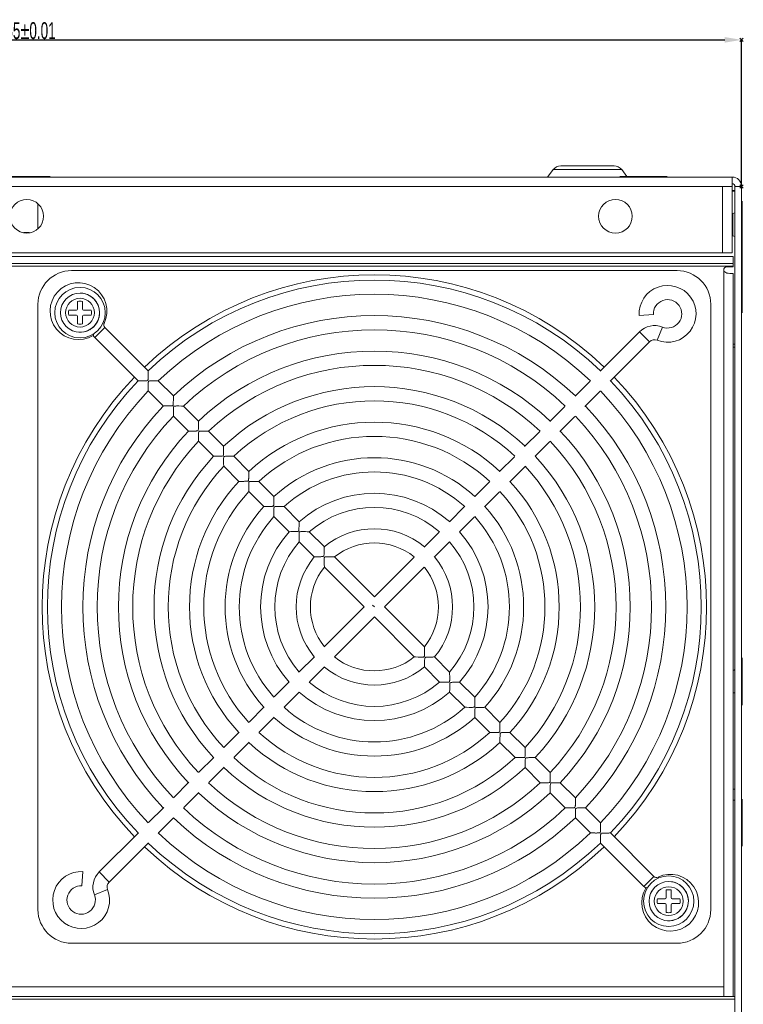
# Model space of a CAD drawing. Header units: millimetres. Extents: x -473 to 23648, y -382 to 1866.
# Tile 351 of 434: x 16573 to 16702, y 85 to 260. Entities that reach past the tile are written whole.
import ezdxf

# ---------------------------------------------------------------- set-up
doc = ezdxf.new("R2010")
doc.units = ezdxf.units.MM
doc.header["$LTSCALE"] = 80
doc.header["$PDMODE"] = 3
doc.header["$PDSIZE"] = 0.3
doc.layers.get('0').update_dxf_attribs({"linetype": 'CONTINUOUS'})
doc.styles.get("Standard").update_dxf_attribs({"font": 'technic_.ttf', "width": 0.7})
doc.dimstyles.get("Standard").update_dxf_attribs({"dimtxt": 3, "dimasz": 3, "dimexe": 0.18, "dimexo": 0.0625, "dimgap": 0.09, "dimtad": 1, "dimdsep": 46, "dimtxsty": 'Standard', "dimcen": 0.09, "dimadec": 0, "dimazin": 0, "dimtol": 1, "dimtp": 0.01, "dimtm": 0.01, "dimtfac": 1, "dimtofl": 0, "dimtmove": 0, "dimatfit": 3, "dimfxl": 1, "dimtolj": 1, "dimarcsym": 0})

# ---------------------------------------------------------------- blocks, each defined once
blk = doc.blocks.new('*D119')
at = {"color": 0, "lineweight": -2, "transparency": 16777216}
for p, q in [((16446.85, 230.78), (16446.85, 257.07)), ((16449.85, 256.89), (16698.85, 256.89)), ((16701.85, 230.78), (16701.85, 257.07))]:
    blk.add_line(p, q, dxfattribs=at)
at = {"color": 0, "lineweight": 0, "transparency": 16777216}
for p in [(16701.85, 256.89), (16446.85, 230.72), (16701.85, 230.72)]:
    blk.add_point(p, dxfattribs=at)
for points in [[(16449.85, 257.39), (16449.85, 256.39), (16446.85, 256.89)], [(16698.85, 257.39), (16698.85, 256.39), (16701.85, 256.89)]]:
    blk.add_solid(points, dxfattribs=at)
at = {"color": 0, "lineweight": 0, "transparency": 16777216, "insert": (16574.35, 258.52), "char_height": 3, "attachment_point": 5}
blk.add_mtext('\\A1;255±0.01', dxfattribs=at)

msp = doc.modelspace()

# ---------------------------------------------------------------- linework, layer by layer
at = {"linetype": 'Continuous', "lineweight": 0}
for p, q in [((16667.245, 232.416), (16668.235, 233.736)), ((16680.455, 233.736), (16668.235, 233.736)), ((16679.095, 234.416), (16669.595, 234.416)), ((16681.358, 232.533), (16680.455, 233.736)), ((16448.545, 232.416), (16700.145, 232.416)), ((16570.145, 232.533), (16578.545, 232.533)), ((16578.343, 232.416), (16578.545, 232.533)), ((16680.145, 232.533), (16688.545, 232.533)), ((16680.348, 232.416), (16680.145, 232.533)), ((16688.343, 232.416), (16688.545, 232.533)), ((16700.145, 218.916), (16700.145, 232.416)), ((16448.545, 230.716), (16700.145, 230.716)), ((16698.445, 218.916), (16698.445, 230.716)), ((16700.645, 67.916), (16700.645, 230.716)), ((16700.645, 230.716), (16701.845, 230.716)), ((16701.845, 67.916), (16701.845, 230.716)), ((16700.595, 230.016), (16700.145, 230.016)), ((16700.145, 229.87), (16700.595, 229.87)), ((16576.345, 223.27), (16576.345, 227.562)), ((16701.845, 227.914), (16701.962, 228.116)), ((16701.962, 208.216), (16701.962, 228.116)), ((16700.145, 225.916), (16700.262, 225.916)), ((16700.262, 221.916), (16700.262, 225.916)), ((16573.834, 222.533), (16574.857, 222.533)), ((16700.145, 221.916), (16700.262, 221.916)), ((16701.845, 219.918), (16701.962, 219.716)), ((16448.345, 218.216), (16700.345, 218.216)), ((16448.545, 218.916), (16700.145, 218.916)), ((16700.345, 218.216), (16700.345, 217.016)), ((16448.345, 217.016), (16700.345, 217.016)), ((16448.345, 216.516), (16700.345, 216.516)), ((16700.345, 216.416), (16699.245, 216.416)), ((16700.345, 216.416), (16700.345, 217.016)), ((16690.345, 215.716), (16582.345, 215.716)), ((16698.645, 86.216), (16698.645, 215.816)), ((16700.345, 215.216), (16699.715, 215.216)), ((16700.345, 215.216), (16700.345, 86.216)), ((16701.845, 212.085), (16701.962, 211.883)), ((16576.345, 209.716), (16576.345, 101.716)), ((16696.345, 101.716), (16696.345, 209.716)), ((16701.845, 208.418), (16701.962, 208.216)), ((16700.595, 202.581), (16700.345, 202.581)), ((16700.595, 202.083), (16700.345, 202.083)), ((16701.845, 146.414), (16701.962, 146.616)), ((16701.962, 138.216), (16701.962, 146.616)), ((16701.845, 138.418), (16701.962, 138.216)), ((16700.595, 123.216), (16700.345, 123.216)), ((16700.595, 121.216), (16700.345, 121.216)), ((16701.845, 121.214), (16701.962, 121.416)), ((16701.962, 113.016), (16701.962, 121.416)), ((16701.845, 113.218), (16701.962, 113.016)), ((16582.345, 95.716), (16690.345, 95.716)), ((16450.045, 87.916), (16698.645, 87.916)), ((16448.345, 86.216), (16700.345, 86.216)), ((16700.345, 86.216), (16700.595, 86.216)), ((16700.595, 85.716), (16448.095, 85.716))]:
    msp.add_line(p, q, dxfattribs=at)
at = {"color": 0, "linetype": 'Continuous', "lineweight": 0}
for p, q in [((16698.645, 86.216), (16698.645, 215.816)), ((16576.345, 209.716), (16576.345, 101.716)), ((16583.405, 208.856), (16583.405, 210.218)), ((16584.285, 210.218), (16584.285, 208.856)), ((16696.345, 101.716), (16696.345, 209.716)), ((16581.843, 208.656), (16583.205, 208.656)), ((16583.205, 207.776), (16581.843, 207.776)), ((16583.405, 206.214), (16583.405, 207.576)), ((16584.285, 207.576), (16584.285, 206.214)), ((16584.485, 208.656), (16585.848, 208.656)), ((16585.848, 207.776), (16584.485, 207.776)), ((16686.108, 207.863), (16683.577, 207.715)), ((16588.272, 205.582), (16586.479, 203.789)), ((16588.148, 206.304), (16587.938, 206.404)), ((16596.016, 197.838), (16588.272, 205.582)), ((16687.713, 205.65), (16686.787, 203.289)), ((16585.696, 205.168), (16585.649, 205.242)), ((16586.304, 204.217), (16586.187, 204.4)), ((16586.479, 203.789), (16594.223, 196.045)), ((16683.635, 204.799), (16676.623, 197.786)), ((16683.635, 204.799), (16685.428, 203.006)), ((16678.416, 195.994), (16685.428, 203.006)), ((16597.501, 196.044), (16597.045, 196.051)), ((16600.499, 193.355), (16597.809, 196.045)), ((16674.83, 195.994), (16672.168, 193.332)), ((16596.017, 194.252), (16598.707, 191.562)), ((16673.9, 191.478), (16676.623, 194.201)), ((16601.961, 191.561), (16601.469, 191.569)), ((16604.983, 188.871), (16602.293, 191.561)), ((16670.32, 191.484), (16667.638, 188.801)), ((16600.5, 189.769), (16603.19, 187.078)), ((16669.431, 187.009), (16672.113, 189.691)), ((16606.444, 187.078), (16605.952, 187.087)), ((16609.467, 184.387), (16606.777, 187.078)), ((16665.849, 187.013), (16663.146, 184.31)), ((16604.984, 185.285), (16607.674, 182.594)), ((16665.006, 182.584), (16667.642, 185.22)), ((16608.118, 182.604), (16608.556, 182.605)), ((16610.928, 182.594), (16610.435, 182.604)), ((16613.952, 179.902), (16611.261, 182.593)), ((16661.357, 182.521), (16658.685, 179.849)), ((16609.468, 180.8), (16612.159, 178.109)), ((16660.478, 178.056), (16663.217, 180.795)), ((16612.601, 178.12), (16613.038, 178.122)), ((16618.438, 175.416), (16615.746, 178.108)), ((16656.892, 178.056), (16654.243, 175.406)), ((16613.954, 176.315), (16616.645, 173.623)), ((16655.981, 173.559), (16658.685, 176.263)), ((16617.085, 173.636), (16617.521, 173.639)), ((16622.927, 170.927), (16620.233, 173.621)), ((16652.442, 173.606), (16649.737, 170.901)), ((16618.441, 171.828), (16621.134, 169.134)), ((16651.53, 169.108), (16654.193, 171.771)), ((16627.422, 166.432), (16624.724, 169.13)), ((16647.917, 169.081), (16645.221, 166.385)), ((16622.931, 167.338), (16625.629, 164.639)), ((16647.014, 164.592), (16649.734, 167.312)), ((16629.04, 164.636), (16628.541, 164.659)), ((16636.345, 157.509), (16629.224, 164.63)), ((16643.428, 164.592), (16636.345, 157.509)), ((16627.431, 162.838), (16634.552, 155.716)), ((16638.138, 155.716), (16645.221, 162.799)), ((16634.552, 155.716), (16627.469, 148.633)), ((16636.003, 156.059), (16636.345, 155.716)), ((16636.003, 156.059), (16636.345, 155.716)), ((16645.26, 148.595), (16638.138, 155.716)), ((16629.262, 146.84), (16636.345, 153.923)), ((16636.345, 153.923), (16643.467, 146.802)), ((16625.677, 146.84), (16622.957, 144.12)), ((16643.655, 146.796), (16644.158, 146.772)), ((16646.621, 146.771), (16646.182, 146.762)), ((16649.76, 144.095), (16647.062, 146.793)), ((16624.774, 142.351), (16627.469, 145.047)), ((16645.269, 145), (16647.967, 142.302)), ((16621.161, 142.324), (16618.498, 139.661)), ((16648.285, 142.296), (16648.749, 142.281)), ((16654.25, 139.604), (16651.556, 142.298)), ((16620.248, 137.826), (16622.954, 140.532)), ((16649.764, 140.505), (16652.457, 137.811)), ((16616.709, 137.873), (16614.005, 135.169)), ((16652.772, 137.808), (16653.233, 137.796)), ((16658.737, 135.117), (16656.045, 137.809)), ((16615.798, 133.376), (16618.448, 136.026)), ((16654.252, 136.016), (16656.944, 133.324)), ((16612.213, 133.376), (16609.474, 130.637)), ((16657.256, 133.323), (16657.716, 133.312)), ((16663.222, 130.632), (16660.531, 133.323)), ((16611.334, 128.912), (16614.005, 131.583)), ((16658.739, 131.53), (16661.43, 128.839)), ((16607.685, 128.848), (16605.048, 126.212)), ((16661.74, 128.838), (16662.199, 128.829)), ((16667.707, 126.147), (16665.016, 128.838)), ((16606.841, 124.419), (16609.545, 127.123)), ((16663.223, 127.045), (16665.914, 124.355)), ((16603.26, 124.424), (16600.578, 121.741)), ((16666.223, 124.355), (16666.681, 124.346)), ((16672.191, 121.664), (16669.5, 124.354)), ((16602.37, 119.948), (16605.053, 122.631)), ((16667.708, 122.561), (16670.398, 119.871)), ((16598.791, 119.954), (16596.068, 117.231)), ((16670.706, 119.871), (16671.164, 119.864)), ((16676.674, 117.18), (16673.984, 119.87)), ((16597.861, 115.439), (16600.522, 118.1)), ((16672.191, 118.077), (16674.881, 115.387)), ((16594.275, 115.439), (16587.263, 108.426)), ((16675.193, 115.388), (16675.655, 115.381)), ((16686.212, 107.643), (16678.467, 115.387)), ((16589.056, 106.634), (16596.068, 113.646)), ((16676.674, 113.594), (16684.419, 105.85)), ((16584.199, 105.953), (16584.346, 108.485)), ((16587.263, 108.426), (16589.056, 106.634)), ((16686.212, 107.643), (16684.419, 105.85)), ((16686.933, 107.519), (16687.023, 107.33)), ((16684.846, 105.675), (16685.019, 105.564)), ((16586.412, 104.348), (16588.772, 105.274)), ((16685.797, 105.067), (16685.857, 105.028)), ((16686.843, 103.656), (16688.205, 103.656)), ((16688.405, 103.856), (16688.405, 105.218)), ((16689.285, 105.218), (16689.285, 103.856)), ((16689.485, 103.656), (16690.848, 103.656)), ((16688.205, 102.776), (16686.843, 102.776)), ((16688.405, 101.214), (16688.405, 102.576)), ((16689.285, 102.576), (16689.285, 101.214)), ((16690.848, 102.776), (16689.485, 102.776)), ((16582.345, 95.716), (16690.345, 95.716))]:
    msp.add_line(p, q, dxfattribs=at)
at = {"linetype": 'Continuous', "lineweight": 0}
for points in [[(16698.645, 215.816), (16698.693, 215.645), (16698.824, 215.496)], [(16698.824, 215.496), (16699.008, 215.378), (16699.227, 215.292), (16699.467, 215.237), (16699.715, 215.216)]]:
    msp.add_lwpolyline(points, dxfattribs=at)
at = {"color": 0, "linetype": 'Continuous', "lineweight": 0}
for points in [[(16594.669, 196.053), (16594.966, 196.052), (16595.107, 196.052), (16595.238, 196.054), (16595.36, 196.056), (16595.475, 196.06), (16595.582, 196.064), (16595.681, 196.07), (16595.773, 196.08), (16595.857, 196.098), (16595.927, 196.137), (16595.965, 196.208), (16595.982, 196.292), (16595.991, 196.38), (16595.997, 196.476), (16596.002, 196.58), (16596.005, 196.694), (16596.008, 196.819), (16596.009, 196.954), (16596.009, 197.095)], [(16596.009, 197.095), (16596.008, 197.393), (16596.009, 197.542), (16596.011, 197.68), (16596.014, 197.79), (16596.016, 197.838)], [(16594.223, 196.045), (16594.271, 196.047), (16594.38, 196.051), (16594.519, 196.052), (16594.669, 196.053)], [(16597.045, 196.051), (16596.902, 196.052), (16596.767, 196.052), (16596.643, 196.051), (16596.527, 196.048), (16596.418, 196.044), (16596.317, 196.038), (16596.223, 196.027), (16596.138, 196.006), (16596.074, 195.959), (16596.043, 195.883), (16596.029, 195.796), (16596.021, 195.704), (16596.016, 195.608), (16596.012, 195.503), (16596.01, 195.39), (16596.009, 195.268), (16596.009, 195.136), (16596.011, 194.996), (16596.016, 194.7)], [(16597.809, 196.045), (16597.759, 196.044), (16597.644, 196.043), (16597.501, 196.044)], [(16596.016, 194.7), (16596.018, 194.55), (16596.019, 194.411), (16596.018, 194.3), (16596.017, 194.252)], [(16600.492, 192.616), (16600.491, 192.912), (16600.492, 193.061), (16600.494, 193.198), (16600.497, 193.308), (16600.499, 193.355)], [(16598.707, 191.562), (16598.754, 191.564), (16598.864, 191.567), (16599.002, 191.57), (16599.152, 191.57)], [(16599.152, 191.57), (16599.45, 191.57), (16599.591, 191.57), (16599.723, 191.572), (16599.846, 191.574), (16599.961, 191.578), (16600.068, 191.582), (16600.168, 191.589), (16600.259, 191.598), (16600.342, 191.616), (16600.411, 191.657), (16600.448, 191.729), (16600.464, 191.812), (16600.473, 191.901), (16600.479, 191.997), (16600.484, 192.101), (16600.487, 192.216), (16600.49, 192.34), (16600.491, 192.474), (16600.492, 192.616)], [(16601.469, 191.569), (16601.317, 191.57), (16601.174, 191.569), (16601.042, 191.567), (16600.92, 191.563), (16600.806, 191.556), (16600.701, 191.544), (16600.604, 191.517), (16600.538, 191.443), (16600.513, 191.336), (16600.503, 191.217), (16600.496, 191.086), (16600.493, 190.946), (16600.491, 190.797), (16600.492, 190.638), (16600.494, 190.47)], [(16602.293, 191.561), (16602.239, 191.56), (16602.115, 191.56), (16601.961, 191.561)], [(16600.494, 190.47), (16600.5, 190.119), (16600.502, 189.955), (16600.501, 189.825), (16600.5, 189.769)], [(16603.635, 187.087), (16603.933, 187.087), (16604.073, 187.088), (16604.205, 187.089), (16604.328, 187.092), (16604.443, 187.095), (16604.55, 187.1), (16604.65, 187.107), (16604.741, 187.116), (16604.824, 187.134), (16604.893, 187.175), (16604.93, 187.247), (16604.946, 187.33), (16604.956, 187.419), (16604.962, 187.515), (16604.966, 187.619), (16604.97, 187.733), (16604.972, 187.858), (16604.974, 187.992), (16604.974, 188.429)], [(16604.974, 188.429), (16604.975, 188.578), (16604.977, 188.715), (16604.981, 188.824), (16604.983, 188.871)], [(16603.19, 187.078), (16603.238, 187.081), (16603.347, 187.084), (16603.485, 187.086), (16603.635, 187.087)], [(16605.952, 187.087), (16605.799, 187.088), (16605.656, 187.087), (16605.524, 187.085), (16605.402, 187.081), (16605.288, 187.074), (16605.183, 187.062), (16605.086, 187.034), (16605.02, 186.961), (16604.996, 186.854), (16604.985, 186.734), (16604.979, 186.604), (16604.975, 186.464), (16604.974, 186.315), (16604.974, 186.156), (16604.977, 185.987)], [(16606.777, 187.078), (16606.723, 187.077), (16606.599, 187.076), (16606.444, 187.078)], [(16604.977, 185.987), (16604.983, 185.636), (16604.985, 185.472), (16604.985, 185.341), (16604.984, 185.285)], [(16608.556, 182.605), (16608.688, 182.607), (16608.811, 182.609), (16608.925, 182.613), (16609.032, 182.618), (16609.132, 182.624), (16609.223, 182.634), (16609.306, 182.652), (16609.375, 182.693), (16609.412, 182.764), (16609.429, 182.848), (16609.438, 182.937), (16609.444, 183.032), (16609.448, 183.137), (16609.452, 183.251), (16609.455, 183.375), (16609.456, 183.509), (16609.457, 183.946)], [(16609.457, 183.946), (16609.459, 184.095), (16609.461, 184.232), (16609.465, 184.34), (16609.467, 184.387)], [(16607.674, 182.594), (16607.721, 182.597), (16607.83, 182.6), (16607.968, 182.603), (16608.118, 182.604)], [(16610.435, 182.604), (16610.282, 182.605), (16610.139, 182.605), (16610.007, 182.602), (16609.885, 182.598), (16609.77, 182.592), (16609.665, 182.58), (16609.568, 182.552), (16609.502, 182.479), (16609.478, 182.371), (16609.467, 182.252), (16609.461, 182.121), (16609.458, 181.981), (16609.456, 181.832), (16609.457, 181.673), (16609.46, 181.504)], [(16609.46, 181.504), (16609.467, 181.152), (16609.469, 180.988), (16609.469, 180.857), (16609.468, 180.8)], [(16611.261, 182.593), (16611.207, 182.592), (16611.083, 182.592), (16610.928, 182.594)], [(16613.038, 178.122), (16613.17, 178.124), (16613.293, 178.127), (16613.407, 178.131), (16613.515, 178.136), (16613.614, 178.142), (16613.705, 178.152), (16613.788, 178.17), (16613.857, 178.211), (16613.894, 178.282), (16613.911, 178.366), (16613.92, 178.454), (16613.926, 178.55), (16613.931, 178.654), (16613.935, 178.768), (16613.937, 178.893), (16613.939, 179.027), (16613.941, 179.463)], [(16613.941, 179.463), (16613.943, 179.611), (16613.945, 179.747), (16613.949, 179.856), (16613.952, 179.902)], [(16612.159, 178.109), (16612.206, 178.112), (16612.314, 178.116), (16612.452, 178.119), (16612.601, 178.12)], [(16615.412, 178.11), (16615.079, 178.118), (16614.918, 178.121), (16614.764, 178.123), (16614.621, 178.122), (16614.489, 178.12), (16614.367, 178.116), (16614.253, 178.11), (16614.147, 178.098), (16614.05, 178.07), (16613.984, 177.997), (16613.96, 177.889), (16613.949, 177.77), (16613.943, 177.639), (16613.94, 177.499), (16613.939, 177.349), (16613.94, 177.19), (16613.943, 177.021)], [(16615.746, 178.108), (16615.692, 178.107), (16615.567, 178.108), (16615.412, 178.11)], [(16613.943, 177.021), (16613.951, 176.668), (16613.954, 176.503), (16613.954, 176.372), (16613.954, 176.315)], [(16617.521, 173.639), (16617.653, 173.641), (16617.776, 173.644), (16617.89, 173.648), (16617.997, 173.653), (16618.096, 173.66), (16618.187, 173.67), (16618.271, 173.688), (16618.339, 173.728), (16618.376, 173.8), (16618.393, 173.883), (16618.402, 173.972), (16618.408, 174.067), (16618.413, 174.171), (16618.417, 174.285), (16618.42, 174.41), (16618.423, 174.543), (16618.426, 174.979)], [(16618.426, 174.979), (16618.428, 175.126), (16618.431, 175.262), (16618.435, 175.37), (16618.438, 175.416)], [(16616.645, 173.623), (16616.692, 173.626), (16616.8, 173.63), (16616.936, 173.634), (16617.085, 173.636)], [(16619.897, 173.625), (16619.563, 173.634), (16619.401, 173.637), (16619.248, 173.639), (16619.104, 173.639), (16618.972, 173.638), (16618.849, 173.634), (16618.735, 173.627), (16618.629, 173.616), (16618.532, 173.588), (16618.466, 173.514), (16618.442, 173.407), (16618.431, 173.287), (16618.426, 173.156), (16618.423, 173.016), (16618.422, 172.866), (16618.423, 172.706), (16618.427, 172.537)], [(16618.427, 172.537), (16618.436, 172.183), (16618.44, 172.017), (16618.441, 171.885), (16618.441, 171.828)], [(16620.233, 173.621), (16620.178, 173.62), (16620.053, 173.622), (16619.897, 173.625)], [(16622.908, 170.17), (16622.911, 170.473), (16622.914, 170.626), (16622.918, 170.767), (16622.924, 170.879), (16622.927, 170.927)], [(16621.134, 169.134), (16621.183, 169.138), (16621.295, 169.143), (16621.437, 169.147), (16621.59, 169.15)], [(16621.59, 169.15), (16621.894, 169.154), (16622.037, 169.156), (16622.171, 169.159), (16622.295, 169.162), (16622.41, 169.167), (16622.518, 169.173), (16622.617, 169.181), (16622.708, 169.194), (16622.788, 169.221), (16622.844, 169.28), (16622.869, 169.363), (16622.881, 169.452), (16622.889, 169.548), (16622.894, 169.652), (16622.899, 169.766), (16622.903, 169.891), (16622.906, 170.027), (16622.908, 170.17)], [(16624.384, 169.137), (16624.048, 169.148), (16623.886, 169.153), (16623.731, 169.156), (16623.588, 169.156), (16623.455, 169.155), (16623.332, 169.151), (16623.218, 169.145), (16623.112, 169.134), (16623.014, 169.106), (16622.948, 169.032), (16622.924, 168.924), (16622.914, 168.804), (16622.908, 168.673), (16622.906, 168.532), (16622.905, 168.382), (16622.907, 168.222), (16622.912, 168.052), (16622.924, 167.696)], [(16624.724, 169.13), (16624.668, 169.13), (16624.542, 169.133), (16624.384, 169.137)], [(16622.924, 167.696), (16622.928, 167.529), (16622.931, 167.396), (16622.931, 167.338)], [(16626.089, 164.661), (16626.399, 164.668), (16626.544, 164.671), (16626.681, 164.675), (16626.806, 164.68), (16626.922, 164.686), (16627.029, 164.692), (16627.129, 164.702), (16627.223, 164.72), (16627.304, 164.765), (16627.345, 164.851), (16627.362, 164.955), (16627.372, 165.071), (16627.379, 165.196), (16627.385, 165.33), (16627.389, 165.472), (16627.393, 165.624)], [(16627.393, 165.624), (16627.4, 165.947), (16627.404, 166.11), (16627.41, 166.261), (16627.418, 166.381), (16627.422, 166.432)], [(16625.629, 164.639), (16625.678, 164.644), (16625.79, 164.65), (16625.934, 164.657), (16626.089, 164.661)], [(16628.541, 164.659), (16628.377, 164.666), (16628.222, 164.67), (16628.078, 164.672), (16627.945, 164.671), (16627.821, 164.669), (16627.704, 164.663), (16627.595, 164.652), (16627.499, 164.625), (16627.436, 164.562), (16627.411, 164.473), (16627.4, 164.378), (16627.394, 164.277), (16627.391, 164.168), (16627.39, 164.05), (16627.39, 163.923), (16627.393, 163.785), (16627.397, 163.637), (16627.404, 163.482), (16627.419, 163.162)], [(16629.224, 164.63), (16629.168, 164.632), (16629.04, 164.636)], [(16627.419, 163.162), (16627.425, 163.012), (16627.43, 162.891), (16627.431, 162.838)], [(16644.158, 146.772), (16644.321, 146.766), (16644.475, 146.762), (16644.617, 146.76), (16644.749, 146.761), (16644.872, 146.764), (16644.987, 146.769), (16645.094, 146.78), (16645.189, 146.806), (16645.253, 146.867), (16645.279, 146.954), (16645.29, 147.048), (16645.296, 147.149), (16645.299, 147.257), (16645.301, 147.375), (16645.301, 147.503), (16645.298, 147.642), (16645.294, 147.79), (16645.287, 147.944), (16645.272, 148.265)], [(16645.272, 148.265), (16645.265, 148.416), (16645.261, 148.54), (16645.26, 148.595)], [(16643.467, 146.802), (16643.524, 146.801), (16643.655, 146.796)], [(16646.182, 146.762), (16646.048, 146.758), (16645.925, 146.754), (16645.812, 146.749), (16645.708, 146.743), (16645.612, 146.735), (16645.522, 146.724), (16645.437, 146.702), (16645.373, 146.649), (16645.342, 146.566), (16645.329, 146.476), (16645.32, 146.379), (16645.314, 146.275), (16645.308, 146.16), (16645.304, 146.035), (16645.3, 145.9), (16645.29, 145.451)], [(16647.062, 146.793), (16647.015, 146.789), (16646.907, 146.782), (16646.77, 146.776), (16646.621, 146.771)], [(16645.29, 145.451), (16645.286, 145.299), (16645.28, 145.158), (16645.273, 145.048), (16645.269, 145)], [(16649.766, 143.784), (16649.762, 143.928), (16649.76, 144.044), (16649.76, 144.095)], [(16647.967, 142.302), (16648.019, 142.302), (16648.138, 142.3), (16648.285, 142.296)], [(16648.749, 142.281), (16648.892, 142.277), (16649.027, 142.276), (16649.151, 142.276), (16649.267, 142.278), (16649.376, 142.282), (16649.476, 142.287), (16649.568, 142.297), (16649.651, 142.315), (16649.718, 142.358), (16649.753, 142.433), (16649.768, 142.521), (16649.776, 142.613), (16649.781, 142.71), (16649.784, 142.816), (16649.785, 142.93), (16649.785, 143.055), (16649.784, 143.189), (16649.78, 143.331), (16649.766, 143.784)], [(16651.556, 142.298), (16651.502, 142.294), (16651.379, 142.289), (16651.223, 142.284), (16651.057, 142.281), (16650.89, 142.28), (16650.728, 142.278), (16650.574, 142.275), (16650.431, 142.271), (16650.299, 142.266), (16650.177, 142.259), (16650.063, 142.25), (16649.957, 142.232), (16649.867, 142.184), (16649.825, 142.084), (16649.808, 141.966), (16649.799, 141.836), (16649.793, 141.694), (16649.788, 141.544), (16649.784, 141.384), (16649.781, 141.036)], [(16649.781, 141.036), (16649.778, 140.858), (16649.773, 140.693), (16649.767, 140.562), (16649.764, 140.505)], [(16653.233, 137.796), (16653.376, 137.793), (16653.51, 137.793), (16653.634, 137.793), (16653.75, 137.795), (16653.858, 137.799), (16653.958, 137.805), (16654.05, 137.815), (16654.133, 137.833), (16654.2, 137.876), (16654.235, 137.951), (16654.25, 138.038), (16654.258, 138.13), (16654.263, 138.227), (16654.267, 138.332), (16654.268, 138.447), (16654.269, 138.571), (16654.268, 138.705), (16654.265, 138.847)], [(16654.265, 138.847), (16654.253, 139.297), (16654.251, 139.439), (16654.25, 139.554), (16654.25, 139.604)], [(16652.457, 137.811), (16652.509, 137.812), (16652.626, 137.811), (16652.772, 137.808)], [(16655.212, 137.794), (16655.058, 137.791), (16654.914, 137.788), (16654.782, 137.783), (16654.659, 137.777), (16654.545, 137.768), (16654.439, 137.75), (16654.349, 137.701), (16654.307, 137.602), (16654.291, 137.483), (16654.282, 137.352), (16654.276, 137.211), (16654.271, 137.06), (16654.268, 136.899), (16654.266, 136.551)], [(16656.045, 137.809), (16655.991, 137.806), (16655.866, 137.801), (16655.71, 137.798), (16655.542, 137.796), (16655.212, 137.794)], [(16654.266, 136.551), (16654.264, 136.372), (16654.261, 136.205), (16654.256, 136.073), (16654.252, 136.016)], [(16657.716, 133.312), (16657.859, 133.31), (16657.993, 133.31), (16658.117, 133.311), (16658.232, 133.313), (16658.34, 133.317), (16658.44, 133.323), (16658.532, 133.332), (16658.615, 133.351), (16658.682, 133.394), (16658.717, 133.468), (16658.732, 133.556), (16658.741, 133.647), (16658.746, 133.745), (16658.749, 133.85), (16658.751, 133.964), (16658.752, 134.088), (16658.751, 134.221), (16658.749, 134.363), (16658.742, 134.662)], [(16658.742, 134.662), (16658.739, 134.813), (16658.737, 134.954), (16658.736, 135.067), (16658.737, 135.117)], [(16656.944, 133.324), (16656.995, 133.325), (16657.111, 133.325), (16657.256, 133.323)], [(16658.75, 132.067), (16658.749, 131.887), (16658.746, 131.72), (16658.742, 131.588), (16658.739, 131.53)], [(16659.695, 133.31), (16659.541, 133.309), (16659.397, 133.305), (16659.265, 133.301), (16659.142, 133.295), (16659.027, 133.285), (16658.921, 133.268), (16658.831, 133.219), (16658.789, 133.119), (16658.773, 133.001), (16658.764, 132.87), (16658.758, 132.728), (16658.754, 132.577), (16658.751, 132.416), (16658.75, 132.067)], [(16660.531, 133.323), (16660.477, 133.32), (16660.351, 133.316), (16660.194, 133.313), (16660.026, 133.311), (16659.695, 133.31)], [(16662.199, 128.829), (16662.342, 128.827), (16662.475, 128.827), (16662.599, 128.828), (16662.715, 128.831), (16662.822, 128.835), (16662.923, 128.841), (16663.014, 128.85), (16663.097, 128.869), (16663.164, 128.912), (16663.199, 128.986), (16663.215, 129.074), (16663.223, 129.165), (16663.228, 129.262), (16663.231, 129.367), (16663.234, 129.481), (16663.234, 129.605), (16663.234, 129.739), (16663.232, 129.88), (16663.226, 130.178)], [(16663.226, 130.178), (16663.223, 130.329), (16663.221, 130.469), (16663.222, 130.582), (16663.222, 130.632)], [(16661.43, 128.839), (16661.48, 128.84), (16661.596, 128.84), (16661.74, 128.838)], [(16664.178, 128.828), (16664.024, 128.826), (16663.88, 128.823), (16663.747, 128.818), (16663.624, 128.812), (16663.51, 128.803), (16663.404, 128.786), (16663.313, 128.737), (16663.271, 128.637), (16663.255, 128.519), (16663.246, 128.387), (16663.24, 128.245), (16663.237, 128.094), (16663.234, 127.933), (16663.234, 127.762), (16663.234, 127.583), (16663.233, 127.404), (16663.23, 127.236), (16663.226, 127.103), (16663.223, 127.045)], [(16665.016, 128.838), (16664.961, 128.835), (16664.835, 128.831), (16664.678, 128.829), (16664.51, 128.828), (16664.178, 128.828)], [(16666.681, 124.346), (16666.824, 124.345), (16666.958, 124.345), (16667.081, 124.346), (16667.197, 124.348), (16667.305, 124.352), (16667.405, 124.358), (16667.496, 124.368), (16667.579, 124.387), (16667.646, 124.43), (16667.681, 124.504), (16667.697, 124.591), (16667.705, 124.683), (16667.71, 124.78), (16667.714, 124.885), (16667.716, 124.999), (16667.717, 125.123), (16667.717, 125.256), (16667.715, 125.397), (16667.709, 125.695)], [(16667.709, 125.695), (16667.707, 125.845), (16667.705, 125.986), (16667.706, 126.098), (16667.707, 126.147)], [(16665.914, 124.355), (16665.964, 124.356), (16666.08, 124.356), (16666.223, 124.355)], [(16668.661, 124.345), (16668.506, 124.343), (16668.362, 124.34), (16668.229, 124.336), (16668.106, 124.33), (16667.992, 124.321), (16667.886, 124.304), (16667.795, 124.255), (16667.753, 124.155), (16667.737, 124.036), (16667.728, 123.905), (16667.723, 123.763), (16667.719, 123.612), (16667.717, 123.45), (16667.716, 123.279), (16667.717, 123.1), (16667.716, 122.92), (16667.714, 122.752), (16667.71, 122.619), (16667.708, 122.561)], [(16669.5, 124.354), (16669.445, 124.351), (16669.319, 124.348), (16669.162, 124.345), (16668.993, 124.345), (16668.661, 124.345)], [(16672.192, 121.212), (16672.19, 121.362), (16672.189, 121.502), (16672.19, 121.615), (16672.191, 121.664)], [(16670.398, 119.871), (16670.448, 119.872), (16670.563, 119.873), (16670.706, 119.871)], [(16671.164, 119.864), (16671.306, 119.862), (16671.44, 119.862), (16671.564, 119.863), (16671.679, 119.866), (16671.787, 119.87), (16671.887, 119.876), (16671.978, 119.886), (16672.062, 119.905), (16672.128, 119.948), (16672.163, 120.022), (16672.179, 120.109), (16672.187, 120.201), (16672.192, 120.298), (16672.196, 120.403), (16672.198, 120.517), (16672.199, 120.64), (16672.199, 120.773), (16672.197, 120.915), (16672.192, 121.212)], [(16673.144, 119.862), (16672.989, 119.861), (16672.844, 119.858), (16672.712, 119.854), (16672.588, 119.848), (16672.474, 119.839), (16672.368, 119.821), (16672.278, 119.773), (16672.235, 119.673), (16672.219, 119.554), (16672.211, 119.423), (16672.205, 119.28), (16672.201, 119.129), (16672.199, 118.968), (16672.199, 118.796), (16672.199, 118.618), (16672.199, 118.437), (16672.197, 118.269), (16672.194, 118.135), (16672.191, 118.077)], [(16673.984, 119.87), (16673.929, 119.868), (16673.802, 119.864), (16673.645, 119.862), (16673.476, 119.862), (16673.144, 119.862)], [(16675.655, 115.381), (16675.799, 115.38), (16675.934, 115.38), (16676.059, 115.381), (16676.175, 115.384), (16676.284, 115.389), (16676.386, 115.396), (16676.48, 115.407), (16676.563, 115.431), (16676.622, 115.482), (16676.65, 115.56), (16676.663, 115.646), (16676.67, 115.737), (16676.675, 115.834), (16676.679, 115.939), (16676.681, 116.052), (16676.682, 116.174), (16676.681, 116.306), (16676.68, 116.446), (16676.675, 116.739)], [(16676.675, 116.739), (16676.673, 116.886), (16676.672, 117.023), (16676.673, 117.133), (16676.674, 117.18)], [(16674.881, 115.387), (16674.932, 115.389), (16675.048, 115.389), (16675.193, 115.388)], [(16676.682, 114.339), (16676.682, 114.041), (16676.682, 113.891), (16676.68, 113.752), (16676.677, 113.642), (16676.674, 113.594)], [(16678.023, 115.379), (16677.726, 115.38), (16677.585, 115.38), (16677.453, 115.378), (16677.33, 115.376), (16677.215, 115.373), (16677.108, 115.368), (16677.008, 115.362), (16676.916, 115.352), (16676.832, 115.334), (16676.763, 115.294), (16676.725, 115.222), (16676.708, 115.138), (16676.699, 115.049), (16676.693, 114.954), (16676.689, 114.85), (16676.686, 114.737), (16676.683, 114.614), (16676.682, 114.48), (16676.682, 114.339)], [(16678.467, 115.387), (16678.42, 115.385), (16678.31, 115.382), (16678.172, 115.38), (16678.023, 115.379)]]:
    msp.add_lwpolyline(points, dxfattribs=at)
at = {"linetype": 'Continuous', "lineweight": 0}
for centre in [(16574.345, 225.416), (16679.345, 225.416)]:
    msp.add_circle(centre, 3, dxfattribs=at)
at = {"color": 0, "linetype": 'Continuous', "lineweight": 0}
for centre, radius in [((16583.845, 208.216), 4.5), ((16583.845, 208.216), 3.5), ((16583.845, 208.216), 2.571), ((16688.845, 103.216), 4.5), ((16688.845, 103.216), 3.5), ((16688.845, 103.216), 2.571)]:
    msp.add_circle(centre, radius, dxfattribs=at)
at = {"linetype": 'Continuous', "lineweight": 0}
for centre, radius, start, end in [((16669.595, 232.716), 1.7, 90, 143.1301), ((16679.095, 232.716), 1.7, 36.8699, 90), ((16700.145, 230.716), 1.7, 0, 90), ((16700.145, 230.716), 0.5, 0, 90), ((16700.262, 226.661), 0.744, 270, 301.16311), ((16700.262, 221.172), 0.744, 58.83689, 90), ((16699.245, 215.816), 0.6, 90, 180), ((16582.345, 209.716), 6, 90, 180), ((16690.345, 209.716), 6, 0, 90), ((16700.262, 145.161), 0.744, 276.45544, 301.16311), ((16700.262, 139.672), 0.744, 58.83689, 83.54456), ((16582.345, 101.716), 6, 180, 270), ((16690.345, 101.716), 6, 270, 0)]:
    msp.add_arc(centre, radius, start, end, dxfattribs=at)
at = {"color": 0, "linetype": 'Continuous', "lineweight": 0}
for centre, radius, start, end in [((16582.345, 209.716), 6, 90, 180), ((16636.345, 155.716), 59.25, 46.24779, 133.74856), ((16690.345, 209.716), 6, 0, 90), ((16583.572, 208.489), 5.071, 334.47122, 301.00677), ((16636.345, 155.716), 58.315, 46.24944, 133.75434), ((16688.639, 208.01), 5.071, 248.57818, 183.3308), ((16583.845, 208.216), 3.5, 258.54069, 90), ((16636.345, 155.716), 55.78, 46.30623, 133.69771), ((16583.845, 208.216), 2.05, 77.60594, 102.39406), ((16688.639, 208.01), 2.535, 248.57818, 183.3308), ((16583.845, 208.216), 2.05, 167.60594, 192.39406), ((16583.205, 208.856), 0.2, 270, 0), ((16583.205, 207.576), 0.2, 0, 90), ((16584.485, 208.856), 0.2, 180, 270), ((16584.485, 207.576), 0.2, 90, 180), ((16583.845, 208.216), 2.05, 347.60594, 12.39406), ((16636.345, 155.716), 51.977, 46.39708, 133.6024), ((16583.845, 208.216), 2.05, 257.60594, 282.39406), ((16588.72, 206.031), 0.634, 154.47122, 225), ((16686.324, 202.109), 3.803, 68.57818, 135), ((16588.72, 206.031), 3.169, 216.6169, 225), ((16636.345, 155.716), 49.441, 46.47037, 133.53072), ((16686.324, 202.109), 1.268, 68.57818, 135), ((16636.345, 155.716), 45.638, 46.5929, 133.40825), ((16636.345, 155.716), 43.103, 46.6866, 133.31459), ((16636.345, 155.716), 59.25, 136.19829, 223.80113), ((16636.345, 155.716), 58.315, 136.24566, 223.75056), ((16636.345, 155.716), 39.3, 46.85427, 133.15143), ((16636.345, 155.716), 58.315, 316.24566, 43.75056), ((16636.345, 155.716), 59.25, 316.19829, 43.80113), ((16636.345, 155.716), 55.78, 136.30229, 223.69377), ((16636.345, 155.716), 55.78, 316.30229, 43.69377), ((16636.345, 155.716), 51.977, 136.3976, 223.59836), ((16636.345, 155.716), 36.764, 46.98194, 133.02389), ((16636.345, 155.716), 51.977, 316.3976, 43.59836), ((16636.345, 155.716), 49.441, 136.46928, 223.52963), ((16636.345, 155.716), 49.441, 316.46928, 43.52963), ((16636.345, 155.716), 32.961, 47.21277, 132.79577), ((16636.345, 155.716), 45.638, 136.59175, 223.4071), ((16636.345, 155.716), 45.638, 316.59175, 43.4071), ((16636.345, 155.716), 43.103, 136.68541, 223.3134), ((16636.345, 155.716), 30.425, 47.39717, 132.61198), ((16636.345, 155.716), 43.103, 316.68541, 43.3134), ((16636.345, 155.716), 39.3, 136.84857, 223.15173), ((16636.345, 155.716), 26.622, 47.73225, 132.2706), ((16636.345, 155.716), 39.3, 316.84857, 43.15173), ((16636.345, 155.716), 36.764, 136.97611, 223.02406), ((16636.345, 155.716), 24.087, 48.022, 131.98304), ((16636.345, 155.716), 36.764, 316.97611, 43.02406), ((16636.345, 155.716), 32.961, 137.20423, 222.78723), ((16636.345, 155.716), 32.961, 317.20423, 42.78723), ((16636.345, 155.716), 30.425, 137.38802, 222.60283), ((16636.345, 155.716), 20.284, 48.58554, 131.41668), ((16636.345, 155.716), 30.425, 317.38802, 42.60283), ((16636.345, 155.716), 26.622, 137.7294, 222.26213), ((16636.345, 155.716), 17.748, 49.10842, 130.90396), ((16636.345, 155.716), 26.622, 317.7294, 42.26213), ((16636.345, 155.716), 24.087, 138.01696, 221.97436), ((16636.345, 155.716), 24.087, 318.01696, 41.97436), ((16636.345, 155.716), 20.284, 138.58332, 221.41446), ((16636.345, 155.716), 13.945, 50.24233, 129.78409), ((16636.345, 155.716), 20.284, 318.58332, 41.41446), ((16636.345, 155.716), 17.748, 139.09604, 220.89042), ((16636.345, 155.716), 11.41, 51.40729, 128.62063), ((16636.345, 155.716), 17.748, 319.09604, 40.89042), ((16636.345, 155.716), 13.945, 140.21591, 219.75767), ((16636.345, 155.716), 13.945, 320.21591, 39.75767), ((16636.345, 155.716), 11.41, 141.37937, 218.59271), ((16636.345, 155.716), 11.41, 321.37937, 38.59271), ((16636.345, 155.716), 11.41, 231.40729, 308.62063), ((16636.345, 155.716), 13.945, 230.24233, 309.78409), ((16636.345, 155.716), 17.748, 229.10842, 310.90396), ((16636.345, 155.716), 20.284, 228.58554, 311.41668), ((16636.345, 155.716), 24.087, 228.022, 311.98304), ((16636.345, 155.716), 26.622, 227.73225, 312.2706), ((16636.345, 155.716), 30.425, 227.39717, 312.61198), ((16636.345, 155.716), 32.961, 227.21277, 312.79577), ((16636.345, 155.716), 36.764, 226.98194, 313.02389), ((16636.345, 155.716), 39.3, 226.85427, 313.15143), ((16636.345, 155.716), 43.103, 226.6866, 313.31459), ((16636.345, 155.716), 45.638, 226.5929, 313.40825), ((16636.345, 155.716), 49.441, 226.47037, 313.53072), ((16636.345, 155.716), 51.977, 226.39708, 313.6024), ((16636.345, 155.716), 55.78, 226.30623, 313.69771), ((16636.345, 155.716), 59.25, 226.24779, 313.74856), ((16636.345, 155.716), 58.315, 226.24944, 313.75434), ((16584.051, 103.422), 5.071, 86.6692, 21.42182), ((16589.952, 105.737), 3.803, 135, 201.42182), ((16689.118, 102.943), 5.071, 148.99323, 115.52878), ((16686.66, 108.091), 0.634, 225, 295.52878), ((16584.051, 103.422), 2.535, 86.6692, 21.42182), ((16589.952, 105.737), 1.268, 135, 201.42182), ((16686.66, 108.091), 3.169, 225, 233.3831), ((16688.845, 103.216), 3.5, 258.54069, 90), ((16688.845, 103.216), 2.05, 167.60594, 192.39406), ((16688.205, 103.856), 0.2, 270, 0), ((16688.845, 103.216), 2.05, 77.60594, 102.39406), ((16689.485, 103.856), 0.2, 180, 270), ((16688.845, 103.216), 2.05, 347.60594, 12.39406), ((16688.205, 102.576), 0.2, 0, 90), ((16689.485, 102.576), 0.2, 90, 180), ((16582.345, 101.716), 6, 180, 270), ((16688.845, 103.216), 2.05, 257.60594, 282.39406), ((16690.345, 101.716), 6, 270, 0)]:
    msp.add_arc(centre, radius, start, end, dxfattribs=at)

# ---------------------------------------------------------------- dimensions: what is measured, and where the dimension line sits
at = {"lineweight": 0}
dim = msp.add_linear_dim(base=(16701.845, 256.894), p1=(16446.845, 230.716), p2=(16701.845, 230.716), dimstyle='Standard', dxfattribs=at)
dim.commit()
dim.dimension.update_dxf_attribs({"geometry": '*D119', "text_midpoint": (16574.345, 258.519)})

doc.saveas('drawing.dxf')
